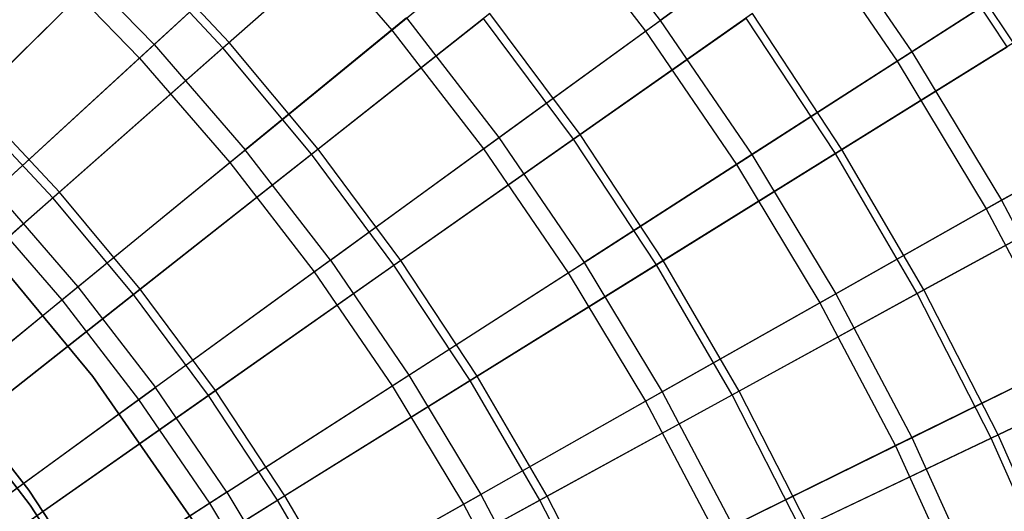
# Model space of a CAD drawing. Extents: x 0.1 to 12.1, y -6 to 6.
# Tile 271 of 334: x 8.2 to 9.4, y 1.5 to 2.1. Entities that reach past the tile are written whole.
import ezdxf

# ---------------------------------------------------------------- set-up
doc = ezdxf.new("R2010")
doc.units = 0
doc.header["$LTSCALE"] = 2.54
doc.layers.get('0').update_dxf_attribs({"linetype": 'CONTINUOUS'})

# ---------------------------------------------------------------- blocks, each defined once
blk = doc.blocks.new('DROPS_COLOR_B-11195_STL')
at = {"color": 0}
for p, q in [((8.8418, 2.2746, 12.1434), (8.9671, 2.1121, 12.1434)), ((8.8418, 2.2746, 12.1434), (8.9671, 2.1121, 12.1434)), ((8.3281, 2.0816, 12.5437), (8.5218, 2.2594, 12.3507)), ((8.3281, 2.0816, 12.5437), (8.5218, 2.2594, 12.3507)), ((8.6281, 2.0999, 3.0173), (8.8239, 2.26, 3.2233)), ((8.6281, 2.0999, 3.0173), (8.8239, 2.26, 3.2233)), ((8.8239, 2.26, 3.2233), (8.9484, 2.0986, 3.2233)), ((8.8239, 2.26, 3.2233), (8.9484, 2.0986, 3.2233)), ((9.1613, 2.2532, 11.9225), (8.9671, 2.1121, 12.1434)), ((9.1613, 2.2532, 11.9225), (8.9671, 2.1121, 12.1434)), ((9.1613, 2.2532, 11.9225), (9.2848, 2.0725, 11.9225)), ((9.1613, 2.2532, 11.9225), (9.2848, 2.0725, 11.9225)), ((8.3096, 2.0646, 2.8256), (8.504, 2.2431, 3.0173)), ((8.3096, 2.0646, 2.8256), (8.504, 2.2431, 3.0173)), ((8.504, 2.2431, 3.0173), (8.6281, 2.0999, 3.0173)), ((8.504, 2.2431, 3.0173), (8.6281, 2.0999, 3.0173)), ((8.9484, 2.0986, 3.2233), (9.1435, 2.2403, 3.443)), ((8.9484, 2.0986, 3.2233), (9.1435, 2.2403, 3.443)), ((9.1435, 2.2403, 3.443), (9.2664, 2.0606, 3.443)), ((9.1435, 2.2403, 3.443), (9.2664, 2.0606, 3.443)), ((8.2056, 2.2077, 12.5437), (8.3281, 2.0816, 12.5437)), ((8.2056, 2.2077, 12.5437), (8.3281, 2.0816, 12.5437)), ((8.188, 2.1897, 2.8256), (8.3096, 2.0646, 2.8256)), ((8.188, 2.1897, 2.8256), (8.3096, 2.0646, 2.8256)), ((9.4762, 2.1955, 11.6886), (9.2848, 2.0725, 11.9225)), ((9.4762, 2.1955, 11.6886), (9.2848, 2.0725, 11.9225)), ((9.2664, 2.0606, 3.443), (9.4588, 2.1842, 3.6756)), ((9.2664, 2.0606, 3.443), (9.4588, 2.1842, 3.6756)), ((8.6468, 2.1152, 12.3507), (8.4432, 1.9488, 12.5437)), ((8.6468, 2.1152, 12.3507), (8.4432, 1.9488, 12.5437)), ((8.6468, 2.1152, 12.3507), (8.7633, 1.9641, 12.3507)), ((8.6468, 2.1152, 12.3507), (8.7633, 1.9641, 12.3507)), ((8.7633, 1.9641, 12.3507), (8.9671, 2.1121, 12.1434)), ((8.7633, 1.9641, 12.3507), (8.9671, 2.1121, 12.1434)), ((8.9671, 2.1121, 12.1434), (9.0829, 1.9427, 12.1434)), ((8.9671, 2.1121, 12.1434), (9.0829, 1.9427, 12.1434)), ((8.4238, 1.9329, 2.8256), (8.6281, 2.0999, 3.0173)), ((8.4238, 1.9329, 2.8256), (8.6281, 2.0999, 3.0173)), ((8.6281, 2.0999, 3.0173), (8.7438, 1.9499, 3.0173)), ((8.6281, 2.0999, 3.0173), (8.7438, 1.9499, 3.0173)), ((8.7438, 1.9499, 3.0173), (8.9484, 2.0986, 3.2233)), ((8.7438, 1.9499, 3.0173), (8.9484, 2.0986, 3.2233)), ((8.9484, 2.0986, 3.2233), (9.0635, 1.9302, 3.2233)), ((8.9484, 2.0986, 3.2233), (9.0635, 1.9302, 3.2233)), ((8.1268, 1.8969, 12.722), (8.3281, 2.0816, 12.5437)), ((8.1268, 1.8969, 12.722), (8.3281, 2.0816, 12.5437)), ((8.3281, 2.0816, 12.5437), (8.4432, 1.9488, 12.5437)), ((8.3281, 2.0816, 12.5437), (8.4432, 1.9488, 12.5437)), ((8.1076, 1.8793, 2.6488), (8.3096, 2.0646, 2.8256)), ((8.1076, 1.8793, 2.6488), (8.3096, 2.0646, 2.8256)), ((8.3096, 2.0646, 2.8256), (8.4238, 1.9329, 2.8256)), ((8.3096, 2.0646, 2.8256), (8.4238, 1.9329, 2.8256)), ((9.2848, 2.0725, 11.9225), (9.0829, 1.9427, 12.1434)), ((9.2848, 2.0725, 11.9225), (9.0829, 1.9427, 12.1434)), ((9.2848, 2.0725, 11.9225), (9.3979, 1.885, 11.9225)), ((9.2848, 2.0725, 11.9225), (9.3979, 1.885, 11.9225)), ((9.0635, 1.9302, 3.2233), (9.2664, 2.0606, 3.443)), ((9.0635, 1.9302, 3.2233), (9.2664, 2.0606, 3.443)), ((9.2664, 2.0606, 3.443), (9.3788, 1.8742, 3.443)), ((9.2664, 2.0606, 3.443), (9.3788, 1.8742, 3.443)), ((9.596, 1.9968, 11.6886), (9.3979, 1.885, 11.9225)), ((9.596, 1.9968, 11.6886), (9.3979, 1.885, 11.9225)), ((9.3788, 1.8742, 3.443), (9.5779, 1.9867, 3.6756)), ((9.3788, 1.8742, 3.443), (9.5779, 1.9867, 3.6756)), ((8.5506, 1.8095, 12.5437), (8.7633, 1.9641, 12.3507)), ((8.5506, 1.8095, 12.5437), (8.7633, 1.9641, 12.3507)), ((8.7633, 1.9641, 12.3507), (8.871, 1.8065, 12.3507)), ((8.7633, 1.9641, 12.3507), (8.871, 1.8065, 12.3507)), ((8.2317, 1.7758, 12.722), (8.4432, 1.9488, 12.5437)), ((8.2317, 1.7758, 12.722), (8.4432, 1.9488, 12.5437)), ((8.5506, 1.8095, 12.5437), (8.4432, 1.9488, 12.5437)), ((8.5506, 1.8095, 12.5437), (8.4432, 1.9488, 12.5437)), ((8.5303, 1.7948, 2.8256), (8.7438, 1.9499, 3.0173)), ((8.5303, 1.7948, 2.8256), (8.7438, 1.9499, 3.0173)), ((8.7438, 1.9499, 3.0173), (8.8507, 1.7935, 3.0173)), ((8.7438, 1.9499, 3.0173), (8.8507, 1.7935, 3.0173)), ((9.0829, 1.9427, 12.1434), (8.871, 1.8065, 12.3507)), ((9.0829, 1.9427, 12.1434), (8.871, 1.8065, 12.3507)), ((9.0829, 1.9427, 12.1434), (9.1889, 1.767, 12.1434)), ((9.0829, 1.9427, 12.1434), (9.1889, 1.767, 12.1434)), ((8.2116, 1.7593, 2.6488), (8.4238, 1.9329, 2.8256)), ((8.2116, 1.7593, 2.6488), (8.4238, 1.9329, 2.8256)), ((8.4238, 1.9329, 2.8256), (8.5303, 1.7948, 2.8256)), ((8.4238, 1.9329, 2.8256), (8.5303, 1.7948, 2.8256)), ((8.8507, 1.7935, 3.0173), (9.0635, 1.9302, 3.2233)), ((8.8507, 1.7935, 3.0173), (9.0635, 1.9302, 3.2233)), ((9.0635, 1.9302, 3.2233), (9.1688, 1.7556, 3.2233)), ((9.0635, 1.9302, 3.2233), (9.1688, 1.7556, 3.2233)), ((8.1268, 1.8969, 12.722), (8.2317, 1.7758, 12.722)), ((8.1268, 1.8969, 12.722), (8.2317, 1.7758, 12.722)), ((8.1076, 1.8793, 2.6488), (8.2116, 1.7593, 2.6488)), ((8.1076, 1.8793, 2.6488), (8.2116, 1.7593, 2.6488)), ((9.3979, 1.885, 11.9225), (9.1889, 1.767, 12.1434)), ((9.3979, 1.885, 11.9225), (9.1889, 1.767, 12.1434)), ((9.3979, 1.885, 11.9225), (9.5001, 1.6914, 11.9225)), ((9.3979, 1.885, 11.9225), (9.5001, 1.6914, 11.9225)), ((9.1688, 1.7556, 3.2233), (9.3788, 1.8742, 3.443)), ((9.1688, 1.7556, 3.2233), (9.3788, 1.8742, 3.443)), ((9.3788, 1.8742, 3.443), (9.4804, 1.6817, 3.443)), ((9.3788, 1.8742, 3.443), (9.4804, 1.6817, 3.443)), ((8.2505, 1.6626, 171.7), (8.1036, 1.8401, 171.7)), ((8.1036, 1.8401, 164.1), (8.2505, 1.6626, 164.1)), ((8.2505, 1.6626, 171.7), (8.1036, 1.8401, 171.7)), ((8.1036, 1.8401, 164.1), (8.2505, 1.6626, 164.1)), ((8.5506, 1.8095, 12.5437), (8.3296, 1.6489, 12.722)), ((8.5506, 1.8095, 12.5437), (8.3296, 1.6489, 12.722)), ((8.5506, 1.8095, 12.5437), (8.6498, 1.6644, 12.5437)), ((8.5506, 1.8095, 12.5437), (8.6498, 1.6644, 12.5437)), ((8.6498, 1.6644, 12.5437), (8.871, 1.8065, 12.3507)), ((8.6498, 1.6644, 12.5437), (8.871, 1.8065, 12.3507)), ((8.871, 1.8065, 12.3507), (8.9696, 1.6431, 12.3507)), ((8.871, 1.8065, 12.3507), (8.9696, 1.6431, 12.3507)), ((8.3085, 1.6336, 2.6488), (8.5303, 1.7948, 2.8256)), ((8.3085, 1.6336, 2.6488), (8.5303, 1.7948, 2.8256)), ((8.5303, 1.7948, 2.8256), (8.6287, 1.6508, 2.8256)), ((8.5303, 1.7948, 2.8256), (8.6287, 1.6508, 2.8256)), ((8.6287, 1.6508, 2.8256), (8.8507, 1.7935, 3.0173)), ((8.6287, 1.6508, 2.8256), (8.8507, 1.7935, 3.0173)), ((8.8507, 1.7935, 3.0173), (8.9486, 1.6313, 3.0173)), ((8.8507, 1.7935, 3.0173), (8.9486, 1.6313, 3.0173)), ((8.0129, 1.5969, 12.8848), (8.2317, 1.7758, 12.722)), ((8.0129, 1.5969, 12.8848), (8.2317, 1.7758, 12.722)), ((8.2317, 1.7758, 12.722), (8.3296, 1.6489, 12.722)), ((8.2317, 1.7758, 12.722), (8.3296, 1.6489, 12.722)), ((9.1889, 1.767, 12.1434), (8.9696, 1.6431, 12.3507)), ((9.1889, 1.767, 12.1434), (8.9696, 1.6431, 12.3507)), ((9.1889, 1.767, 12.1434), (9.2847, 1.5855, 12.1434)), ((9.1889, 1.767, 12.1434), (9.2847, 1.5855, 12.1434)), ((7.9921, 1.5799, 2.4874), (8.2116, 1.7593, 2.6488)), ((7.9921, 1.5799, 2.4874), (8.2116, 1.7593, 2.6488)), ((8.2116, 1.7593, 2.6488), (8.3085, 1.6336, 2.6488)), ((8.2116, 1.7593, 2.6488), (8.3085, 1.6336, 2.6488)), ((8.9486, 1.6313, 3.0173), (9.1688, 1.7556, 3.2233)), ((8.9486, 1.6313, 3.0173), (9.1688, 1.7556, 3.2233)), ((9.1688, 1.7556, 3.2233), (9.264, 1.5753, 3.2233)), ((9.1688, 1.7556, 3.2233), (9.264, 1.5753, 3.2233)), ((8.0316, 1.6949, 171.7), (8.17, 1.5192, 171.7)), ((8.17, 1.5192, 164.1), (8.0316, 1.6949, 164.1)), ((8.17, 1.5192, 164.1), (8.0316, 1.6949, 164.1)), ((8.0316, 1.6949, 171.7), (8.17, 1.5192, 171.7)), ((9.5001, 1.6914, 11.9225), (9.2847, 1.5855, 12.1434)), ((9.5001, 1.6914, 11.9225), (9.2847, 1.5855, 12.1434)), ((9.264, 1.5753, 3.2233), (9.4804, 1.6817, 3.443)), ((9.264, 1.5753, 3.2233), (9.4804, 1.6817, 3.443)), ((8.3819, 1.4735, 171.7), (8.2505, 1.6626, 171.7)), ((8.2505, 1.6626, 164.1), (8.3819, 1.4735, 164.1)), ((8.2505, 1.6626, 171.7), (8.2505, 1.6626, 164.1)), ((8.3819, 1.4735, 171.7), (8.2505, 1.6626, 171.7)), ((8.2505, 1.6626, 164.1), (8.3819, 1.4735, 164.1)), ((8.2505, 1.6626, 171.7), (8.2505, 1.6626, 164.1)), ((8.42, 1.5167, 12.722), (8.6498, 1.6644, 12.5437)), ((8.42, 1.5167, 12.722), (8.6498, 1.6644, 12.5437)), ((8.6498, 1.6644, 12.5437), (8.7406, 1.5138, 12.5437)), ((8.6498, 1.6644, 12.5437), (8.7406, 1.5138, 12.5437)), ((8.1714, 1.5001, 164.4), (8.0603, 1.6453, 164.4)), ((8.0603, 1.6453, 164.3), (8.1714, 1.5001, 164.3)), ((8.1714, 1.5001, 164.4), (8.0603, 1.6453, 164.4)), ((8.0603, 1.6453, 164.3), (8.1714, 1.5001, 164.3)), ((8.1009, 1.4828, 12.8848), (8.3296, 1.6489, 12.722)), ((8.1009, 1.4828, 12.8848), (8.3296, 1.6489, 12.722)), ((8.42, 1.5167, 12.722), (8.3296, 1.6489, 12.722)), ((8.42, 1.5167, 12.722), (8.3296, 1.6489, 12.722)), ((8.3981, 1.5026, 2.6488), (8.6287, 1.6508, 2.8256)), ((8.3981, 1.5026, 2.6488), (8.6287, 1.6508, 2.8256)), ((8.6287, 1.6508, 2.8256), (8.7188, 1.5015, 2.8256)), ((8.6287, 1.6508, 2.8256), (8.7188, 1.5015, 2.8256)), ((8.9696, 1.6431, 12.3507), (8.7406, 1.5138, 12.5437)), ((8.9696, 1.6431, 12.3507), (8.7406, 1.5138, 12.5437)), ((8.9696, 1.6431, 12.3507), (9.0587, 1.4743, 12.3507)), ((8.9696, 1.6431, 12.3507), (9.0587, 1.4743, 12.3507)), ((8.0792, 1.467, 2.4874), (8.3085, 1.6336, 2.6488)), ((8.0792, 1.467, 2.4874), (8.3085, 1.6336, 2.6488)), ((8.3085, 1.6336, 2.6488), (8.3981, 1.5026, 2.6488)), ((8.3085, 1.6336, 2.6488), (8.3981, 1.5026, 2.6488)), ((8.7188, 1.5015, 2.8256), (8.9486, 1.6313, 3.0173)), ((8.7188, 1.5015, 2.8256), (8.9486, 1.6313, 3.0173)), ((8.9486, 1.6313, 3.0173), (9.037, 1.4637, 3.0173)), ((8.9486, 1.6313, 3.0173), (9.037, 1.4637, 3.0173)), ((9.2847, 1.5855, 12.1434), (9.0587, 1.4743, 12.3507)), ((9.2847, 1.5855, 12.1434), (9.0587, 1.4743, 12.3507)), ((9.2847, 1.5855, 12.1434), (9.3699, 1.3988, 12.1434)), ((9.2847, 1.5855, 12.1434), (9.3699, 1.3988, 12.1434)), ((9.037, 1.4637, 3.0173), (9.264, 1.5753, 3.2233)), ((9.037, 1.4637, 3.0173), (9.264, 1.5753, 3.2233)), ((9.264, 1.5753, 3.2233), (9.3487, 1.3898, 3.2233)), ((9.264, 1.5753, 3.2233), (9.3487, 1.3898, 3.2233)), ((8.17, 1.5192, 171.7), (8.2928, 1.3322, 171.7)), ((8.2928, 1.3322, 164.1), (8.17, 1.5192, 164.1)), ((8.17, 1.5192, 164.1), (8.17, 1.5192, 171.7)), ((8.17, 1.5192, 164.1), (8.17, 1.5192, 171.7)), ((8.2928, 1.3322, 164.1), (8.17, 1.5192, 164.1)), ((8.17, 1.5192, 171.7), (8.2928, 1.3322, 171.7)), ((8.42, 1.5167, 12.722), (8.1822, 1.3639, 12.8848)), ((8.42, 1.5167, 12.722), (8.1822, 1.3639, 12.8848)), ((8.42, 1.5167, 12.722), (8.5027, 1.3795, 12.722)), ((8.42, 1.5167, 12.722), (8.5027, 1.3795, 12.722)), ((8.5027, 1.3795, 12.722), (8.7406, 1.5138, 12.5437)), ((8.5027, 1.3795, 12.722), (8.7406, 1.5138, 12.5437)), ((8.7406, 1.5138, 12.5437), (8.8227, 1.3583, 12.5437)), ((8.7406, 1.5138, 12.5437), (8.8227, 1.3583, 12.5437)), ((8.1596, 1.3493, 2.4874), (8.3981, 1.5026, 2.6488)), ((8.1596, 1.3493, 2.4874), (8.3981, 1.5026, 2.6488)), ((8.2719, 1.3474, 164.4), (8.1714, 1.5001, 164.4)), ((8.1714, 1.5001, 164.3), (8.2719, 1.3474, 164.3)), ((8.1714, 1.5001, 164.4), (8.1714, 1.5001, 164.3)), ((8.2719, 1.3474, 164.4), (8.1714, 1.5001, 164.4)), ((8.1714, 1.5001, 164.3), (8.2719, 1.3474, 164.3)), ((8.1714, 1.5001, 164.4), (8.1714, 1.5001, 164.3)), ((8.3981, 1.5026, 2.6488), (8.4801, 1.3667, 2.6488)), ((8.3981, 1.5026, 2.6488), (8.4801, 1.3667, 2.6488)), ((8.4801, 1.3667, 2.6488), (8.7188, 1.5015, 2.8256)), ((8.4801, 1.3667, 2.6488), (8.7188, 1.5015, 2.8256)), ((8.7188, 1.5015, 2.8256), (8.8001, 1.3472, 2.8256)), ((8.7188, 1.5015, 2.8256), (8.8001, 1.3472, 2.8256))]:
    blk.add_line(p, q, dxfattribs=at)
blk = doc.blocks.new('GROUP_1')
at = {"color": 0}
for p, q in [((8.3549, 8.0746, 0.8873), (8.5624, 8.2577, 1.068)), ((8.3549, 8.0746, 0.8873), (8.5624, 8.2577, 1.068)), ((8.57, 8.2644, 10.925), (8.3628, 8.0816, 11.1062)), ((8.57, 8.2644, 10.925), (8.3628, 8.0816, 11.1062)), ((9.3451, 8.0761, 1.4735), (9.2244, 8.2588, 1.4735)), ((9.3451, 8.0761, 1.4735), (9.2244, 8.2588, 1.4735)), ((9.353, 8.081, 10.5184), (9.232, 8.2641, 10.5184)), ((9.353, 8.081, 10.5184), (9.232, 8.2641, 10.5184)), ((8.2433, 8.2097, 11.1062), (8.0398, 8.0089, 11.2719)), ((8.2433, 8.2097, 11.1062), (8.0398, 8.0089, 11.2719)), ((8.3628, 8.0816, 11.1062), (8.2433, 8.2097, 11.1062)), ((8.3628, 8.0816, 11.1062), (8.2433, 8.2097, 11.1062)), ((8.032, 8.0013, 0.7222), (8.2358, 8.2023, 0.8873)), ((8.032, 8.0013, 0.7222), (8.2358, 8.2023, 0.8873)), ((8.3549, 8.0746, 0.8873), (8.2358, 8.2023, 0.8873)), ((8.3549, 8.0746, 0.8873), (8.2358, 8.2023, 0.8873)), ((8.4667, 7.9405, 0.8873), (8.6841, 8.1118, 1.068)), ((8.4667, 7.9405, 0.8873), (8.6841, 8.1118, 1.068)), ((8.6921, 8.118, 10.925), (8.475, 7.947, 11.1062)), ((8.6921, 8.118, 10.925), (8.475, 7.947, 11.1062)), ((8.7974, 7.9593, 1.068), (8.6841, 8.1118, 1.068)), ((8.7974, 7.9593, 1.068), (8.6841, 8.1118, 1.068)), ((8.8058, 7.9652, 10.925), (8.6921, 8.118, 10.925)), ((8.8058, 7.9652, 10.925), (8.6921, 8.118, 10.925)), ((8.7974, 7.9593, 1.068), (9.0155, 8.1123, 1.2636)), ((8.7974, 7.9593, 1.068), (9.0155, 8.1123, 1.2636)), ((9.0235, 8.1179, 10.7288), (8.8058, 7.9652, 10.925)), ((9.0235, 8.1179, 10.7288), (8.8058, 7.9652, 10.925)), ((9.1284, 7.9414, 1.2636), (9.0155, 8.1123, 1.2636)), ((9.1284, 7.9414, 1.2636), (9.0155, 8.1123, 1.2636)), ((9.1366, 7.9465, 10.7288), (9.0235, 8.1179, 10.7288)), ((9.1366, 7.9465, 10.7288), (9.0235, 8.1179, 10.7288)), ((8.3628, 8.0816, 11.1062), (8.1484, 7.8925, 11.2719)), ((8.3628, 8.0816, 11.1062), (8.1484, 7.8925, 11.2719)), ((8.475, 7.947, 11.1062), (8.3628, 8.0816, 11.1062)), ((8.475, 7.947, 11.1062), (8.3628, 8.0816, 11.1062)), ((8.1403, 7.8853, 0.7222), (8.3549, 8.0746, 0.8873)), ((8.1403, 7.8853, 0.7222), (8.3549, 8.0746, 0.8873)), ((8.4667, 7.9405, 0.8873), (8.3549, 8.0746, 0.8873)), ((8.4667, 7.9405, 0.8873), (8.3549, 8.0746, 0.8873)), ((9.1284, 7.9414, 1.2636), (9.3451, 8.0761, 1.4735)), ((9.1284, 7.9414, 1.2636), (9.3451, 8.0761, 1.4735)), ((9.353, 8.081, 10.5184), (9.1366, 7.9465, 10.7288)), ((9.353, 8.081, 10.5184), (9.1366, 7.9465, 10.7288)), ((8.1484, 7.8925, 11.2719), (8.0398, 8.0089, 11.2719)), ((8.1484, 7.8925, 11.2719), (8.0398, 8.0089, 11.2719)), ((8.1403, 7.8853, 0.7222), (8.032, 8.0013, 0.7222)), ((8.1403, 7.8853, 0.7222), (8.032, 8.0013, 0.7222)), ((8.5709, 7.8004, 0.8873), (8.7974, 7.9593, 1.068)), ((8.5709, 7.8004, 0.8873), (8.7974, 7.9593, 1.068)), ((8.8058, 7.9652, 10.925), (8.5795, 7.8065, 11.1062)), ((8.8058, 7.9652, 10.925), (8.5795, 7.8065, 11.1062)), ((8.9022, 7.8008, 1.068), (8.7974, 7.9593, 1.068)), ((8.9022, 7.8008, 1.068), (8.7974, 7.9593, 1.068)), ((8.9108, 7.8062, 10.925), (8.8058, 7.9652, 10.925)), ((8.9108, 7.8062, 10.925), (8.8058, 7.9652, 10.925)), ((8.475, 7.947, 11.1062), (8.2504, 7.7701, 11.2719)), ((8.475, 7.947, 11.1062), (8.2504, 7.7701, 11.2719)), ((8.5795, 7.8065, 11.1062), (8.475, 7.947, 11.1062)), ((8.5795, 7.8065, 11.1062), (8.475, 7.947, 11.1062)), ((9.1366, 7.9465, 10.7288), (8.9108, 7.8062, 10.925)), ((9.1366, 7.9465, 10.7288), (8.9108, 7.8062, 10.925)), ((9.2401, 7.7692, 10.7288), (9.1366, 7.9465, 10.7288)), ((9.2401, 7.7692, 10.7288), (9.1366, 7.9465, 10.7288)), ((8.2419, 7.7634, 0.7222), (8.4667, 7.9405, 0.8873)), ((8.2419, 7.7634, 0.7222), (8.4667, 7.9405, 0.8873)), ((8.5709, 7.8004, 0.8873), (8.4667, 7.9405, 0.8873)), ((8.5709, 7.8004, 0.8873), (8.4667, 7.9405, 0.8873)), ((8.9022, 7.8008, 1.068), (9.1284, 7.9414, 1.2636)), ((8.9022, 7.8008, 1.068), (9.1284, 7.9414, 1.2636)), ((9.2316, 7.7645, 1.2636), (9.1284, 7.9414, 1.2636)), ((9.2316, 7.7645, 1.2636), (9.1284, 7.9414, 1.2636)), ((7.9191, 7.6902, 0.5731), (8.1403, 7.8853, 0.7222)), ((7.9191, 7.6902, 0.5731), (8.1403, 7.8853, 0.7222)), ((8.1484, 7.8925, 11.2719), (7.9275, 7.6976, 11.4216)), ((8.1484, 7.8925, 11.2719), (7.9275, 7.6976, 11.4216)), ((8.2419, 7.7634, 0.7222), (8.1403, 7.8853, 0.7222)), ((8.2419, 7.7634, 0.7222), (8.1403, 7.8853, 0.7222)), ((8.2504, 7.7701, 11.2719), (8.1484, 7.8925, 11.2719)), ((8.2504, 7.7701, 11.2719), (8.1484, 7.8925, 11.2719)), ((9.2316, 7.7645, 1.2636), (9.4554, 7.887, 1.4735)), ((9.2316, 7.7645, 1.2636), (9.4554, 7.887, 1.4735)), ((9.4636, 7.8914, 10.5184), (9.2401, 7.7692, 10.7288)), ((9.4636, 7.8914, 10.5184), (9.2401, 7.7692, 10.7288)), ((8.3366, 7.6361, 0.7222), (8.5709, 7.8004, 0.8873)), ((8.3366, 7.6361, 0.7222), (8.5709, 7.8004, 0.8873)), ((8.5795, 7.8065, 11.1062), (8.3455, 7.6423, 11.2719)), ((8.5795, 7.8065, 11.1062), (8.3455, 7.6423, 11.2719)), ((8.6671, 7.6548, 0.8873), (8.5709, 7.8004, 0.8873)), ((8.6671, 7.6548, 0.8873), (8.5709, 7.8004, 0.8873)), ((8.6761, 7.6603, 11.1062), (8.5795, 7.8065, 11.1062)), ((8.6761, 7.6603, 11.1062), (8.5795, 7.8065, 11.1062)), ((8.6671, 7.6548, 0.8873), (8.9022, 7.8008, 1.068)), ((8.6671, 7.6548, 0.8873), (8.9022, 7.8008, 1.068)), ((8.9108, 7.8062, 10.925), (8.6761, 7.6603, 11.1062)), ((8.9108, 7.8062, 10.925), (8.6761, 7.6603, 11.1062)), ((8.9979, 7.6367, 1.068), (8.9022, 7.8008, 1.068)), ((8.9979, 7.6367, 1.068), (8.9022, 7.8008, 1.068)), ((9.0068, 7.6416, 10.925), (8.9108, 7.8062, 10.925)), ((9.0068, 7.6416, 10.925), (8.9108, 7.8062, 10.925)), ((8.0102, 7.5809, 0.5731), (8.2419, 7.7634, 0.7222)), ((8.0102, 7.5809, 0.5731), (8.2419, 7.7634, 0.7222)), ((8.2504, 7.7701, 11.2719), (8.019, 7.5878, 11.4216)), ((8.2504, 7.7701, 11.2719), (8.019, 7.5878, 11.4216)), ((8.3366, 7.6361, 0.7222), (8.2419, 7.7634, 0.7222)), ((8.3366, 7.6361, 0.7222), (8.2419, 7.7634, 0.7222)), ((8.3455, 7.6423, 11.2719), (8.2504, 7.7701, 11.2719)), ((8.3455, 7.6423, 11.2719), (8.2504, 7.7701, 11.2719)), ((8.9979, 7.6367, 1.068), (9.2316, 7.7645, 1.2636)), ((8.9979, 7.6367, 1.068), (9.2316, 7.7645, 1.2636)), ((9.2401, 7.7692, 10.7288), (9.0068, 7.6416, 10.925)), ((9.2401, 7.7692, 10.7288), (9.0068, 7.6416, 10.925)), ((9.3248, 7.5822, 1.2636), (9.2316, 7.7645, 1.2636)), ((9.3248, 7.5822, 1.2636), (9.2316, 7.7645, 1.2636)), ((9.3336, 7.5864, 10.7288), (9.2401, 7.7692, 10.7288)), ((9.3336, 7.5864, 10.7288), (9.2401, 7.7692, 10.7288)), ((9.5635, 7.696, 10.5184), (9.3336, 7.5864, 10.7288)), ((9.5635, 7.696, 10.5184), (9.3336, 7.5864, 10.7288)), ((9.3248, 7.5822, 1.2636), (9.5551, 7.692, 1.4735)), ((9.3248, 7.5822, 1.2636), (9.5551, 7.692, 1.4735)), ((8.6761, 7.6603, 11.1062), (8.4333, 7.5094, 11.2719)), ((8.6761, 7.6603, 11.1062), (8.4333, 7.5094, 11.2719)), ((8.7644, 7.509, 11.1062), (8.6761, 7.6603, 11.1062)), ((8.7644, 7.509, 11.1062), (8.6761, 7.6603, 11.1062)), ((8.424, 7.5037, 0.7222), (8.6671, 7.6548, 0.8873)), ((8.424, 7.5037, 0.7222), (8.6671, 7.6548, 0.8873)), ((8.7551, 7.504, 0.8873), (8.6671, 7.6548, 0.8873)), ((8.7551, 7.504, 0.8873), (8.6671, 7.6548, 0.8873)), ((8.0951, 7.4668, 0.5731), (8.3366, 7.6361, 0.7222)), ((8.0951, 7.4668, 0.5731), (8.3366, 7.6361, 0.7222)), ((8.3455, 7.6423, 11.2719), (8.1043, 7.4732, 11.4216)), ((8.3455, 7.6423, 11.2719), (8.1043, 7.4732, 11.4216)), ((8.424, 7.5037, 0.7222), (8.3366, 7.6361, 0.7222)), ((8.424, 7.5037, 0.7222), (8.3366, 7.6361, 0.7222)), ((8.4333, 7.5094, 11.2719), (8.3455, 7.6423, 11.2719)), ((8.4333, 7.5094, 11.2719), (8.3455, 7.6423, 11.2719)), ((8.7551, 7.504, 0.8873), (8.9979, 7.6367, 1.068)), ((8.7551, 7.504, 0.8873), (8.9979, 7.6367, 1.068)), ((9.0068, 7.6416, 10.925), (8.7644, 7.509, 11.1062)), ((9.0068, 7.6416, 10.925), (8.7644, 7.509, 11.1062)), ((9.0844, 7.4676, 1.068), (8.9979, 7.6367, 1.068)), ((9.0844, 7.4676, 1.068), (8.9979, 7.6367, 1.068)), ((9.0935, 7.472, 10.925), (9.0068, 7.6416, 10.925)), ((9.0935, 7.472, 10.925), (9.0068, 7.6416, 10.925)), ((9.3336, 7.5864, 10.7288), (9.0935, 7.472, 10.925)), ((9.3336, 7.5864, 10.7288), (9.0935, 7.472, 10.925)), ((9.4168, 7.3987, 10.7288), (9.3336, 7.5864, 10.7288)), ((9.4168, 7.3987, 10.7288), (9.3336, 7.5864, 10.7288)), ((9.0844, 7.4676, 1.068), (9.3248, 7.5822, 1.2636)), ((9.0844, 7.4676, 1.068), (9.3248, 7.5822, 1.2636)), ((9.4077, 7.395, 1.2636), (9.3248, 7.5822, 1.2636)), ((9.4077, 7.395, 1.2636), (9.3248, 7.5822, 1.2636)), ((8.4333, 7.5094, 11.2719), (8.1831, 7.354, 11.4216)), ((8.4333, 7.5094, 11.2719), (8.1831, 7.354, 11.4216)), ((8.5135, 7.3719, 11.2719), (8.4333, 7.5094, 11.2719)), ((8.5135, 7.3719, 11.2719), (8.4333, 7.5094, 11.2719)), ((8.1736, 7.3481, 0.5731), (8.424, 7.5037, 0.7222)), ((8.1736, 7.3481, 0.5731), (8.424, 7.5037, 0.7222)), ((8.504, 7.3667, 0.7222), (8.424, 7.5037, 0.7222)), ((8.504, 7.3667, 0.7222), (8.424, 7.5037, 0.7222)), ((8.504, 7.3667, 0.7222), (8.7551, 7.504, 0.8873)), ((8.504, 7.3667, 0.7222), (8.7551, 7.504, 0.8873)), ((8.7644, 7.509, 11.1062), (8.5135, 7.3719, 11.2719)), ((8.7644, 7.509, 11.1062), (8.5135, 7.3719, 11.2719)), ((8.8346, 7.3485, 0.8873), (8.7551, 7.504, 0.8873)), ((8.8346, 7.3485, 0.8873), (8.7551, 7.504, 0.8873)), ((8.8441, 7.3531, 11.1062), (8.7644, 7.509, 11.1062)), ((8.8441, 7.3531, 11.1062), (8.7644, 7.509, 11.1062))]:
    blk.add_line(p, q, dxfattribs=at)
blk.add_blockref('DROPS_COLOR_B-11195_STL', (-0.06, 5.9973, -1.7), dxfattribs=at)

msp = doc.modelspace()

# ---------------------------------------------------------------- block references
at = {"color": 0}
msp.add_blockref('GROUP_1', (0.06, -5.9973, 1.7), dxfattribs=at)

doc.saveas('drawing.dxf')
